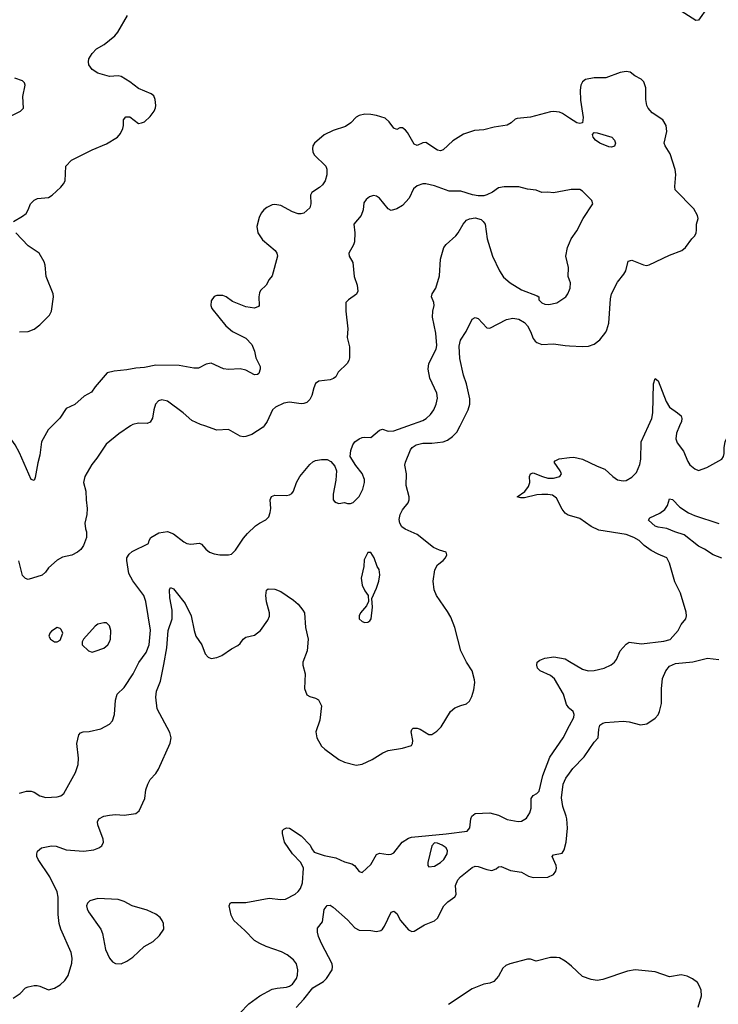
# Model space of a CAD drawing. Header units: inches. Extents: x 1473912 to 1647258, y 640388 to 773423.
# Tile 353 of 420: x 1586211 to 1591025, y 656012 to 662801. Entities that reach past the tile are written whole.
import ezdxf

# ---------------------------------------------------------------- set-up
doc = ezdxf.new("R2010")
doc.units = ezdxf.units.IN
doc.header["$MEASUREMENT"] = 0
for name, color, linetype in [('B5685', 7, 'Continuous'), ('B5686', 7, 'Continuous'), ('B5695', 7, 'Continuous'), ('B5696', 7, 'Continuous')]:
    doc.layers.add(name, color=color, linetype=linetype)

msp = doc.modelspace()

# ---------------------------------------------------------------- linework, layer by layer
at = {"layer": 'B5685', "color": 5}
for points, elevation in [([(1586435.2, 660000), (1586407.7, 659972.3), (1586360.9, 659890), (1586350, 659798), (1586334.7, 659745.3), (1586317, 659643), (1586310, 659624), (1586290, 659629.3), (1586210, 659815.1), (1586179.6, 659870), (1586130, 659941.3), (1586098.7, 659970), (1586090, 659983.7), (1586089.1, 660000)], 720), ([(1586166.8, 656053.2), (1586213.1, 656086.9), (1586250, 656124.4), (1586270, 656132.2), (1586310, 656141.6), (1586330, 656140.5), (1586350, 656136.3), (1586410, 656110.6), (1586450, 656123.8), (1586490, 656146.4), (1586522.9, 656177.1), (1586545.1, 656210), (1586570, 656296), (1586572.6, 656330), (1586564.7, 656370), (1586493.5, 656530), (1586481.6, 656570), (1586475.3, 656630), (1586475.6, 656750), (1586468.2, 656788.2), (1586417.4, 656890), (1586338.7, 657010), (1586329.6, 657030.4), (1586328, 657050), (1586333, 657067), (1586361.2, 657090), (1586430, 657103.6), (1586461.3, 657101.3), (1586530, 657076), (1586650, 657066.9), (1586722.2, 657077.8), (1586756, 657090), (1586776.2, 657103.8), (1586787.6, 657130), (1586786, 657150), (1586749.6, 657250), (1586747.3, 657270), (1586756, 657290), (1586791.3, 657308.7), (1586830, 657315.8), (1586870, 657319.6), (1586930, 657317), (1587010, 657328), (1587034.5, 657345.5), (1587073.2, 657430), (1587079, 657490), (1587092.7, 657530), (1587110, 657561), (1587150, 657604), (1587167, 657633), (1587247.2, 657812.8), (1587254.5, 657850), (1587245.8, 657885.8), (1587158.9, 658050), (1587148.3, 658130), (1587154.3, 658170), (1587180.9, 658239.1), (1587204.3, 658355.7), (1587224.5, 658470), (1587234.6, 658590), (1587262.5, 658670), (1587262.5, 658730), (1587245.5, 658814.5), (1587243.6, 658870), (1587250, 658886), (1587270, 658875.5), (1587290, 658854.4), (1587350, 658776.4), (1587392.7, 658690), (1587412.6, 658590), (1587425.2, 658550), (1587465.6, 658490), (1587490, 658428), (1587510, 658404.4), (1587530, 658397), (1587570, 658402.6), (1587603.1, 658416.9), (1587670, 658463), (1587714.2, 658485.8), (1587730, 658499.1), (1587751.1, 658528.9), (1587770, 658543.8), (1587830, 658556.4), (1587870.7, 658589.3), (1587920.2, 658659.8), (1587932.1, 658687.9), (1587932.2, 658710), (1587912.1, 658787.9), (1587907, 658830), (1587912.1, 658867.9), (1587923.7, 658876.3), (1587970, 658875.3), (1588010, 658857.8), (1588097.9, 658797.9), (1588129.4, 658770), (1588162.7, 658730), (1588172.7, 658710), (1588180.3, 658610), (1588198.7, 658530), (1588190.9, 658450), (1588161.5, 658370), (1588162.2, 658350), (1588177.8, 658290), (1588174, 658190), (1588190, 658146.8), (1588210, 658133.4), (1588250, 658122), (1588270, 658110.7), (1588290.5, 658070), (1588278.4, 657970), (1588252.4, 657890), (1588258.4, 657850), (1588291.6, 657791.6), (1588312.7, 657770), (1588410, 657698.7), (1588450, 657681.1), (1588530, 657661.6), (1588570, 657668), (1588640.7, 657699.3), (1588714.3, 657745.7), (1588750, 657762.4), (1588850, 657778), (1588910, 657797.3), (1588918.4, 657810), (1588919.1, 657830), (1588909.7, 657890.3), (1588913, 657907), (1588923.5, 657916.5), (1588950, 657916.5), (1588970, 657909.1), (1589030, 657872.9), (1589050, 657871.7), (1589085.2, 657894.8), (1589114.4, 657925.6), (1589179.5, 658030), (1589210, 658054.9), (1589250, 658073), (1589290, 658084), (1589310, 658101), (1589326.2, 658133.8), (1589340.1, 658179.9), (1589347.8, 658230), (1589346.3, 658250), (1589329.7, 658310), (1589289.7, 658370), (1589251.1, 658450), (1589208.8, 658608.8), (1589181.5, 658681.5), (1589160.1, 658720.1), (1589082.7, 658830), (1589066.6, 658870), (1589060.9, 658930), (1589071.9, 659008.1), (1589090, 659041), (1589130, 659070.8), (1589146, 659090), (1589155.1, 659110), (1589149.5, 659129.5), (1589103.5, 659143.5), (1589062.5, 659162.5), (1588950.9, 659250), (1588866.8, 659286.8), (1588844.8, 659304.8), (1588830.4, 659330), (1588826.4, 659353.6), (1588833.2, 659390), (1588850, 659421.2), (1588887.2, 659470), (1588894.6, 659490), (1588894.9, 659510), (1588874.9, 659590), (1588877, 659670), (1588866, 659730), (1588869.8, 659750), (1588905.2, 659834.8), (1588916.1, 659850), (1588943.5, 659870), (1588990, 659880.1), (1589050, 659881.3), (1589129.8, 659890.2), (1589159.6, 659900.4), (1589194.3, 659925.7), (1589223.9, 659956.1), (1589245.8, 660000)], 720), ([(1586975.5, 660000), (1586894.3, 659945.7), (1586806.2, 659873.8), (1586742.3, 659777.7), (1586707.1, 659732.9), (1586660.5, 659650), (1586650.7, 659610.7), (1586667.3, 659550), (1586667.7, 659490), (1586676.3, 659430), (1586673, 659390), (1586660.4, 659330), (1586663.8, 659290), (1586670.6, 659270), (1586670.5, 659230), (1586650, 659175.3), (1586632.8, 659147.2), (1586610, 659129.2), (1586570.4, 659109.6), (1586506.2, 659093.8), (1586470, 659074.5), (1586410, 659022), (1586388.7, 658991.3), (1586366, 658970), (1586270, 658942), (1586250, 658948), (1586229.5, 658969.5), (1586204, 659070)], 740), ([(1586210, 657468.7), (1586258.3, 657481.7), (1586290, 657481.1), (1586310, 657474.9), (1586348.5, 657448.5), (1586390, 657438.4), (1586470, 657443.2), (1586493.6, 657450), (1586514.3, 657465.7), (1586594.7, 657610), (1586614.1, 657665.9), (1586615.8, 657710), (1586605.6, 657810), (1586619.3, 657870), (1586630, 657882.8), (1586648, 657890), (1586690, 657893.7), (1586770, 657912.2), (1586830, 657944.4), (1586850, 657965.5), (1586863.5, 658010), (1586871.1, 658110), (1586882, 658150), (1586930, 658196.9), (1586993.3, 658290), (1587030.9, 658369.1), (1587081.5, 658438.5), (1587102.4, 658490), (1587111.3, 658591.3), (1587079.7, 658790), (1587066.6, 658830), (1586990, 658931.5), (1586962, 658982), (1586948, 659072), (1586949.6, 659090), (1586964.1, 659115.9), (1586986.2, 659133.8), (1587098, 659190), (1587102, 659210), (1587115.3, 659230), (1587170, 659262.8), (1587230, 659270.8), (1587270, 659256), (1587341.1, 659201.1), (1587362, 659190), (1587390, 659184), (1587450, 659191), (1587464.5, 659184.5), (1587493.4, 659150), (1587518, 659130), (1587550, 659117.3), (1587590, 659110.3), (1587649.6, 659110.4), (1587670, 659116.3), (1587697.4, 659142.6), (1587753.2, 659226.8), (1587781.4, 659258.6), (1587836, 659310), (1587862.7, 659330), (1587906.9, 659353.1), (1587927, 659373), (1587937.6, 659402.4), (1587941.1, 659430), (1587936.9, 659490), (1587947.1, 659512.9), (1587970, 659523.1), (1588050, 659520.3), (1588070, 659524), (1588086, 659534), (1588098.5, 659550), (1588117.6, 659610), (1588142, 659650), (1588210, 659734), (1588230, 659752.2), (1588250, 659761.6), (1588290, 659768.2), (1588330, 659767.7), (1588355.2, 659755.2), (1588382, 659722), (1588394.8, 659690), (1588390, 659626), (1588370.7, 659530), (1588371, 659491), (1588379.8, 659479.8), (1588390.9, 659470.9), (1588410, 659466), (1588450, 659471), (1588470, 659464.7), (1588490, 659464.7), (1588510, 659471.3), (1588550, 659512), (1588576.2, 659563.8), (1588586.6, 659610), (1588586.6, 659630), (1588571.6, 659671.6), (1588527.5, 659727.5), (1588489.2, 659790), (1588492.7, 659830), (1588506, 659870), (1588521.2, 659890), (1588550, 659910.8), (1588570, 659918.8), (1588590, 659922.8), (1588630, 659921), (1588690, 659970.7), (1588710, 659976.3), (1588750, 659964.2), (1588790, 659964.9), (1588886.3, 660000)], 740), ([(1587895.1, 660000), (1587888.7, 659991.3), (1587810, 659941.6), (1587770, 659927), (1587750, 659925.1), (1587729.6, 659929.6), (1587650, 659975.1), (1587570, 659971.6), (1587486.6, 660000)], 740), ([(1590000, 659381.4), (1589990, 659384.2), (1589970, 659399.3), (1589950, 659425.1), (1589910, 659501.5), (1589881.7, 659521.7), (1589850, 659527.8), (1589810, 659527.9), (1589775.5, 659524.5), (1589690, 659505), (1589664.2, 659504.2), (1589639.3, 659510), (1589693, 659547), (1589718.4, 659581.6), (1589725.4, 659610), (1589725.1, 659650), (1589731.3, 659668.7), (1589750, 659677), (1589813, 659650), (1589850, 659640.2), (1589890, 659639.7), (1589933.2, 659650), (1589945.6, 659670), (1589936.4, 659690), (1589894, 659750), (1589900.4, 659759.6), (1589928.1, 659771.9), (1590000, 659781.3)], 680), ([(1590000, 658052.4), (1589996, 658056), (1589979.5, 658079.5), (1589957.4, 658150), (1589896.6, 658256.6), (1589870, 658280.1), (1589797.2, 658310), (1589778.6, 658330), (1589773.8, 658350), (1589777.6, 658370), (1589794.9, 658385.1), (1589830, 658398.6), (1589892.2, 658407.8), (1589970, 658394.5), (1590000, 658376.3)], 680), ([(1587728.8, 655950), (1587790, 656015.3), (1587865.3, 656070), (1587950, 656115.9), (1587984.1, 656124.1), (1588049.2, 656130.8), (1588070, 656138), (1588090, 656150.2), (1588118.6, 656190), (1588126.1, 656213.9), (1588127.9, 656250), (1588118, 656290), (1588098.8, 656318.8), (1588053.6, 656353.6), (1588014, 656374), (1587910, 656410.5), (1587865.1, 656430), (1587830, 656451.5), (1587761.8, 656521.8), (1587686.5, 656590), (1587667, 656627), (1587654, 656690), (1587662, 656710), (1587670, 656714.2), (1587770, 656714.4), (1587930, 656743.9), (1588010, 656733.6), (1588043.7, 656736.3), (1588110, 656771.8), (1588130, 656788.7), (1588145.7, 656810), (1588160.3, 656850), (1588166.6, 656950), (1588149.4, 656990), (1588090, 657048.7), (1588035.7, 657130), (1588020.9, 657190), (1588022.9, 657210), (1588030, 657219.1), (1588050, 657227.7), (1588070, 657226), (1588150, 657172.9), (1588211.5, 657110), (1588223.4, 657083.4), (1588240.7, 657060.7), (1588310, 657038.3), (1588390, 657022.3), (1588450, 656995.3), (1588500.4, 656980.4), (1588518.8, 656970), (1588550, 656926.8), (1588570, 656921), (1588630, 656976.3), (1588670, 657044), (1588690, 657053), (1588750, 657044.9), (1588770, 657047.6), (1588790, 657057.4), (1588846.2, 657130), (1588890, 657157.1), (1588910, 657164.6), (1589150, 657187.6), (1589293.6, 657206.4), (1589312.3, 657227.7), (1589319.7, 657290), (1589327.6, 657310), (1589350, 657328.4), (1589450, 657331.8), (1589510, 657315.2), (1589570, 657286.7), (1589646.7, 657273.3), (1589670, 657274), (1589703.9, 657296.1), (1589727, 657333), (1589736.4, 657363.6), (1589735, 657430), (1589750, 657451.6), (1589775.2, 657464.8), (1589790, 657480.7), (1589815.3, 657590), (1589863.7, 657716.3), (1589956.4, 657850), (1590000, 657933.2)], 680), ([(1588116, 655990), (1588170, 656046.2), (1588230, 656125), (1588303.5, 656170), (1588325.3, 656190), (1588364.4, 656250), (1588367.2, 656270), (1588363.9, 656290), (1588291, 656430), (1588270, 656479.3), (1588262.2, 656510), (1588264, 656536), (1588298.6, 656581.4), (1588310, 656666), (1588330, 656693.4), (1588350, 656694.4), (1588370, 656681.3), (1588470, 656594.9), (1588519.4, 656539.4), (1588550, 656522.2), (1588630, 656521.8), (1588670, 656514.9), (1588699.3, 656520.7), (1588710.8, 656529.2), (1588724.7, 656550), (1588770, 656646.8), (1588790, 656654.8), (1588810, 656638), (1588834.9, 656590), (1588890, 656524.4), (1588914.2, 656514.2), (1588930, 656516.9), (1589000.3, 656559.7), (1589070, 656586.7), (1589090, 656604.9), (1589132.9, 656690), (1589161.4, 656718.6), (1589210, 656752), (1589218, 656770), (1589213.1, 656830), (1589229.9, 656870), (1589248.2, 656890), (1589330, 656955.9), (1589350, 656963.5), (1589370, 656962.5), (1589430, 656940.7), (1589465.1, 656934.9), (1589493.6, 656946.4), (1589510, 656959.6), (1589530, 656962.3), (1589594.2, 656934.2), (1589670, 656922.4), (1589716.5, 656896.5), (1589750, 656886), (1589850, 656889.3), (1589890, 656907.9), (1589905.6, 656930), (1589909.8, 656950.2), (1589907.5, 656970), (1589879.8, 657030), (1589890, 657042.3), (1589950, 657054), (1589963.6, 657076.4), (1589978, 657130), (1589985.3, 657225.3), (1589981, 657290), (1589978, 657310), (1589954.9, 657374.9), (1589945.6, 657434.4), (1589956.8, 657530), (1589975.6, 657570), (1590000, 657605.7)], 660), ([(1590000, 656286.3), (1589970, 656309.6), (1589931.3, 656331.3), (1589910, 656334.5), (1589870, 656333.6), (1589770, 656309.5), (1589730, 656324), (1589710, 656322.7), (1589589, 656291), (1589560.5, 656279.5), (1589539.5, 656260.5), (1589510, 656205.2), (1589478.8, 656170), (1589450, 656157), (1589408.6, 656151.4), (1589330, 656118.4), (1589166, 656010)], 660)]:
    msp.add_lwpolyline(points, dxfattribs=dict(at, elevation=elevation))
for points, elevation in [([(1588630, 659128), (1588610, 659128), (1588584.5, 659075.5), (1588582.8, 659030), (1588564.9, 658950), (1588570, 658902), (1588590, 658862), (1588611.6, 658831.6), (1588614, 658790), (1588599.8, 658760.2), (1588558.8, 658710), (1588550.7, 658690), (1588550.8, 658670), (1588570, 658650.8), (1588590, 658644), (1588610, 658647.3), (1588623.7, 658656.3), (1588633.2, 658670), (1588642, 658750), (1588638, 658810), (1588670, 658882), (1588685.2, 658930), (1588692.9, 658972.9), (1588688.7, 659010), (1588675.3, 659030), (1588654, 659090)], 740), ([(1586470, 658609), (1586430, 658584), (1586418.8, 658570), (1586411.3, 658550), (1586422, 658530), (1586450, 658511.3), (1586470, 658511.3), (1586490, 658522), (1586509, 658570), (1586497, 658597), (1586490, 658604)], 760), ([(1586790, 658642.7), (1586750, 658632.7), (1586730, 658619.3), (1586651, 658530), (1586641, 658510), (1586641, 658490), (1586686, 658450), (1586710, 658438.8), (1586730, 658446), (1586790, 658467.7), (1586818, 658490), (1586830, 658511.3), (1586836.2, 658530), (1586838, 658590), (1586830, 658622), (1586810, 658641.2)], 760), ([(1589070, 657124.2), (1589050, 657105.2), (1589024.6, 656990), (1589024.4, 656970), (1589030, 656960.7), (1589070, 656964.9), (1589110, 656988.5), (1589133.6, 657010), (1589156.3, 657050), (1589159.7, 657070), (1589150, 657091.1), (1589122, 657110), (1589090, 657124)], 680), ([(1586750, 656740.7), (1586695.2, 656724.8), (1586678.8, 656710), (1586670.8, 656690), (1586676.3, 656670), (1586684.9, 656650), (1586770.4, 656530), (1586780.7, 656500.7), (1586803.1, 656390), (1586830, 656330.7), (1586850, 656305.5), (1586870, 656292.7), (1586910, 656290.4), (1586950, 656308.4), (1586990, 656337.6), (1587069.5, 656410), (1587130, 656444.4), (1587174.7, 656485.3), (1587203, 656530), (1587202, 656570), (1587193, 656590), (1587179.7, 656610), (1587150, 656634), (1587090, 656661.4), (1586986, 656690), (1586930, 656719.7), (1586890, 656734.3)], 720)]:
    msp.add_lwpolyline(points, close=True, dxfattribs=dict(at, elevation=elevation))
at = {"layer": 'B5686', "color": 5}
for points, elevation in [([(1586168, 661410), (1586230, 661446), (1586254.5, 661465.5), (1586269.6, 661490.4), (1586285.1, 661530), (1586310, 661557.1), (1586332.8, 661567.2), (1586410, 661574.4), (1586435.1, 661590), (1586493.6, 661646.4), (1586513.6, 661670), (1586523.6, 661690), (1586529.6, 661790.4), (1586567.2, 661832.8), (1586710, 661903.1), (1586810, 661945.5), (1586884, 661990), (1586904.8, 662015.2), (1586920.9, 662050), (1586927, 662070), (1586926.3, 662110), (1586942.7, 662130), (1586970.2, 662130.2), (1587030, 662085.3), (1587051.3, 662088.7), (1587070, 662095.5), (1587110, 662134), (1587138, 662170), (1587147.2, 662192.8), (1587149.5, 662210), (1587144.5, 662250), (1587134.5, 662274.5), (1587117.2, 662290), (1587030, 662325.6), (1586970, 662373), (1586910, 662409.7), (1586890, 662412.6), (1586830, 662408.4), (1586750, 662431.5), (1586710, 662457.6), (1586688.2, 662490), (1586684.4, 662510), (1586688.3, 662530), (1586710, 662568), (1586739.5, 662600.5), (1586794, 662630), (1586866, 662690), (1586886, 662714), (1586953.6, 662830)], 720), ([(1586130, 662126), (1586215.3, 662170), (1586236, 662190), (1586232.7, 662270), (1586249, 662350), (1586244.7, 662364.7), (1586230, 662379), (1586177.5, 662397.5)], 740), ([(1590000, 662121.9), (1589952.7, 662152.7), (1589930, 662162.6), (1589890, 662168.5), (1589870, 662166.2), (1589730, 662128.9), (1589639.9, 662120.1), (1589625.7, 662114.3), (1589598, 662090), (1589570, 662073), (1589481.2, 662058.8), (1589410, 662041.3), (1589344.2, 662035.8), (1589270, 662011.8), (1589195.1, 661964.9), (1589130, 661902.4), (1589110, 661896.3), (1589090, 661901.3), (1589010, 661953.3), (1588990, 661951.6), (1588950, 661932.7), (1588930, 661942.7), (1588882.9, 662022.9), (1588870, 662039.5), (1588850, 662054.5), (1588830, 662054.5), (1588810, 662043.7), (1588790, 662052), (1588757.5, 662097.5), (1588730, 662121.3), (1588670, 662140.5), (1588630, 662147.3), (1588590, 662149.4), (1588550, 662139.3), (1588530, 662129.3), (1588493.4, 662090), (1588455.1, 662064.9), (1588370, 662037.6), (1588310, 662007.3), (1588242, 661950), (1588230.6, 661930), (1588228.2, 661910), (1588230.7, 661890), (1588240.7, 661870), (1588320.4, 661790), (1588328.4, 661770), (1588328.5, 661730), (1588315.8, 661690), (1588298, 661662), (1588277.1, 661642.9), (1588224.4, 661610), (1588215.8, 661590), (1588217.6, 661530), (1588210, 661503.7), (1588170, 661466.9), (1588150, 661461.1), (1588130, 661462.6), (1588090, 661476.9), (1588010, 661518.5), (1587970, 661526.9), (1587950, 661525.1), (1587913.5, 661506.5), (1587892.7, 661490), (1587874, 661466), (1587862.2, 661437.8), (1587844.7, 661375.3), (1587851.3, 661330), (1587883.5, 661283.5), (1587970.4, 661210), (1587982, 661190), (1587986.7, 661170), (1587950, 661035.3), (1587930, 661009), (1587910.4, 660970), (1587870, 660932.7), (1587863.1, 660916.9), (1587859.5, 660890), (1587861.6, 660830), (1587856.9, 660823.1), (1587830, 660811.5), (1587770, 660821.5), (1587677.7, 660857.7), (1587632.7, 660890), (1587610, 660899.6), (1587570, 660898.4), (1587550, 660891.6), (1587530, 660862), (1587528.5, 660830), (1587534.9, 660810), (1587630.6, 660690), (1587678, 660650), (1587770, 660604.6), (1587810, 660560.4), (1587830, 660514.8), (1587838, 660470), (1587867.4, 660410), (1587868.7, 660390), (1587858.3, 660361.7), (1587850, 660354.5), (1587830, 660351.8), (1587770, 660383.9), (1587730, 660394.2), (1587650, 660388.2), (1587614.3, 660394.3), (1587530, 660431.8), (1587495.5, 660424.5), (1587442, 660398), (1587410, 660397.2), (1587310, 660417.4), (1587150, 660417.6), (1587070, 660402), (1587010, 660398.9), (1586950, 660386.5), (1586862.8, 660377.2), (1586814.2, 660365.8), (1586730.6, 660270), (1586706.4, 660233.6), (1586655.1, 660204.9), (1586590, 660146.6), (1586530, 660120.7), (1586487.4, 660052.6), (1586435.2, 660000)], 720), ([(1590000, 661627.3), (1589890, 661607.3), (1589850, 661612), (1589810, 661609.4), (1589770, 661625.2), (1589710, 661633.2), (1589650, 661649.3), (1589550.7, 661649.3), (1589510, 661641.2), (1589468.1, 661611.9), (1589430, 661592.7), (1589410, 661586.6), (1589370, 661586.6), (1589332.5, 661592.5), (1589250, 661617.2), (1589170, 661618), (1589070, 661654), (1589010, 661669.7), (1588990, 661669.7), (1588950, 661656), (1588925.7, 661634.3), (1588895.3, 661570), (1588850, 661519.6), (1588810, 661496.9), (1588770, 661486), (1588750, 661496.2), (1588690, 661569.5), (1588670, 661582.9), (1588650, 661589.5), (1588621.7, 661578.3), (1588599.5, 661560.5), (1588583.1, 661536.9), (1588578.7, 661490), (1588564.2, 661450), (1588512.4, 661390), (1588519.5, 661330), (1588518.4, 661270), (1588512.1, 661247.9), (1588478, 661190), (1588482, 661170), (1588507.1, 661127.1), (1588515.5, 661030), (1588536.3, 660970), (1588540.7, 660930), (1588532.5, 660907.5), (1588476, 660870), (1588459.1, 660850), (1588458.7, 660790), (1588472.2, 660670), (1588468.4, 660610), (1588484.4, 660544.4), (1588483.7, 660470), (1588478.7, 660450), (1588466.7, 660430), (1588405.5, 660370), (1588390, 660339), (1588373.8, 660326.2), (1588350, 660318.4), (1588272.2, 660307.8), (1588250, 660292.3), (1588237, 660263), (1588224.4, 660210), (1588210, 660182.7), (1588190, 660162), (1588170, 660153.6), (1588150, 660151.6), (1588070, 660164), (1588030, 660156), (1587973, 660130), (1587954, 660110), (1587917.1, 660030), (1587895.1, 660000)], 740), ([(1588886.3, 660000), (1588990, 660037.8), (1589011.5, 660050), (1589041.8, 660078.2), (1589064, 660110), (1589081, 660150), (1589089.7, 660190), (1589086.5, 660226.5), (1589036.4, 660330), (1589026.4, 660390), (1589030.9, 660430), (1589080.4, 660530), (1589085.3, 660554.7), (1589079.6, 660639.6), (1589056.3, 660750), (1589056.9, 660790), (1589067.6, 660830), (1589066, 660850), (1589049.7, 660890), (1589053.3, 660910), (1589077.6, 660950), (1589104.9, 661035.1), (1589109.7, 661149.7), (1589133.6, 661230), (1589150, 661250.4), (1589216, 661310), (1589232.3, 661330), (1589266.6, 661390), (1589290, 661417.3), (1589310, 661427.3), (1589350, 661434), (1589390, 661422.8), (1589406, 661410), (1589418.8, 661390), (1589432.7, 661290), (1589470.3, 661170), (1589516.5, 661070), (1589545.9, 661025.9), (1589590, 660985.3), (1589670, 660937.6), (1589777.8, 660897.8), (1589787.7, 660890), (1589788, 660870), (1589810, 660847.4), (1589830, 660839.6), (1589856.5, 660836.5), (1589912.5, 660847.5), (1589973.6, 660890), (1589988, 660910), (1590000, 660938.8)], 740), ([(1586210, 660647.4), (1586270, 660650.3), (1586310, 660667), (1586350, 660695.8), (1586416.4, 660763.6), (1586429.7, 660790), (1586443.7, 660890), (1586442.2, 660910), (1586393, 661030), (1586387, 661107), (1586379.2, 661130), (1586346, 661190), (1586270, 661240.4), (1586185.1, 661330)], 720), ([(1590000, 661004.6), (1589989.6, 661029.6), (1589992.2, 661092.2), (1589973.6, 661170), (1589986.6, 661230), (1590000, 661262.5)], 740), ([(1589245.8, 660000), (1589300.9, 660110), (1589314, 660150), (1589312.6, 660187.4), (1589290.7, 660290), (1589269.8, 660350), (1589245.2, 660465.2), (1589238.9, 660550), (1589249.1, 660590), (1589288, 660650), (1589330, 660736.3), (1589350, 660748), (1589370, 660739.3), (1589430, 660677.1), (1589450, 660674.9), (1589566.2, 660733.8), (1589610, 660742), (1589650, 660735.5), (1589690, 660712), (1589710.1, 660690.1), (1589731.3, 660651.3), (1589750, 660601.6), (1589763.6, 660583.6), (1589774.5, 660574.5), (1589810, 660561.1), (1589890, 660565.3), (1589970, 660553.7), (1590000, 660551.9)], 720), ([(1587486.6, 660000), (1587457.2, 660010), (1587397.5, 660037.5), (1587338, 660090), (1587230, 660169.7), (1587190, 660179.7), (1587168.2, 660171.8), (1587147, 660150), (1587134.9, 660110), (1587125.7, 660054.3), (1587110, 660026), (1587090, 660017), (1587030, 660017.6), (1586990, 660009.7), (1586975.5, 660000)], 740)]:
    msp.add_lwpolyline(points, dxfattribs=dict(at, elevation=elevation))
at = {"layer": 'B5695', "color": 5}
for points, elevation in [([(1590000, 659781.3), (1590030, 659785.2), (1590090, 659770.2), (1590190, 659722.4), (1590242.5, 659702.5), (1590297.6, 659650), (1590330, 659629.1), (1590370, 659621.5), (1590390, 659624), (1590430, 659645.7), (1590460.7, 659679.3), (1590485.2, 659734.8), (1590492.6, 659770), (1590494.4, 659890), (1590544.7, 660000)], 680), ([(1590758.9, 660000), (1590737, 659950), (1590732.7, 659910), (1590742.3, 659882.3), (1590786.3, 659826.3), (1590814.3, 659754.3), (1590830, 659730.4), (1590863.4, 659703.4), (1590890, 659693), (1590946.7, 659713.3), (1591049.4, 659770.6), (1591061.2, 659790), (1591066, 659810), (1591065.1, 659850), (1591071.8, 659890), (1591099.6, 659950), (1591112.6, 659967.4), (1591149.4, 660000)], 680), ([(1591050, 659087), (1590989.7, 659110), (1590930, 659150.9), (1590890, 659169.8), (1590789.9, 659249.9), (1590725.2, 659270), (1590670, 659293.3), (1590610, 659300.7), (1590590, 659307.8), (1590545.1, 659350), (1590553.8, 659366.2), (1590622, 659398), (1590657.2, 659422.8), (1590676.2, 659450), (1590690, 659496), (1590710, 659493.4), (1590760.1, 659440.1), (1590820, 659400), (1590862, 659382), (1591030, 659326.7)], 660), ([(1590000, 658376.3), (1590090, 658321.7), (1590129.5, 658310.5), (1590170, 658313), (1590238, 658330), (1590287.2, 658352.8), (1590309.5, 658370.5), (1590322.7, 658390), (1590349.3, 658450), (1590390, 658494), (1590410, 658508), (1590496.7, 658496.7), (1590650, 658516.4), (1590693.1, 658526.9), (1590749.3, 658590), (1590769.6, 658630.4), (1590801.2, 658670), (1590806, 658690), (1590804.7, 658715.3), (1590766, 658846), (1590725.3, 658925.3), (1590690, 659054), (1590670.9, 659090.9), (1590610, 659114.5), (1590561.7, 659141.7), (1590515, 659175), (1590478.9, 659210), (1590443.6, 659230), (1590390, 659250.6), (1590201.5, 659281.5), (1590150, 659307), (1590070, 659361.5), (1590000, 659381.4)], 680), ([(1590000, 657605.7), (1590022, 657638), (1590102.1, 657717.9), (1590170, 657819.1), (1590197.2, 657850), (1590203, 657910), (1590210, 657936), (1590228.7, 657950), (1590246, 657954), (1590370, 657963.9), (1590410, 657960.3), (1590490, 657938.9), (1590533.3, 657946.7), (1590590, 657985.5), (1590610, 658006.7), (1590620.5, 658030), (1590633.1, 658086.9), (1590633.9, 658186.1), (1590641.9, 658258.1), (1590663.4, 658310), (1590690, 658343.1), (1590730, 658362), (1590850, 658374.1), (1590950, 658398.9), (1591030, 658390.1)], 660), ([(1590000, 657933.2), (1590029.7, 657990), (1590032.9, 658010), (1590025.4, 658030), (1590000, 658052.4)], 680), ([(1590887.1, 655992.9), (1590908.8, 656071.2), (1590906.5, 656110), (1590896.9, 656136.9), (1590881.5, 656161.5), (1590848.2, 656188.2), (1590810, 656205.2), (1590770, 656214.3), (1590690, 656201.7), (1590590, 656236.9), (1590451.5, 656248.5), (1590399.5, 656240.5), (1590230, 656182), (1590190, 656176), (1590150, 656183.7), (1590090, 656203.7), (1590014.8, 656274.8), (1590000, 656286.3)], 660)]:
    msp.add_lwpolyline(points, dxfattribs=dict(at, elevation=elevation))
at = {"layer": 'B5696', "color": 5}
for points, elevation in [([(1590950, 662883.8), (1590890, 662798.5), (1590870, 662796.1), (1590770, 662859.8)], 680), ([(1590000, 660551.9), (1590090, 660546.4), (1590130, 660550.4), (1590170, 660563), (1590210, 660593), (1590250, 660645.5), (1590257.8, 660662.2), (1590272, 660708), (1590283.3, 660876.7), (1590289.9, 660910.1), (1590329.7, 660990), (1590374.6, 661045.4), (1590388.5, 661070), (1590404.7, 661135.3), (1590430, 661142), (1590510, 661110.3), (1590530, 661106.3), (1590550, 661110.3), (1590690, 661177.3), (1590775.1, 661210), (1590798.4, 661230), (1590842, 661290), (1590862.7, 661310), (1590872.7, 661330), (1590876, 661350), (1590875.1, 661390), (1590886.6, 661430), (1590882, 661450), (1590856.6, 661496.6), (1590728.4, 661628.4), (1590726.3, 661650), (1590733, 661733), (1590727.9, 661767.9), (1590694.6, 661874.6), (1590659.5, 661930), (1590652, 661950), (1590671.5, 662030), (1590665.1, 662070), (1590642, 662110), (1590570, 662158.7), (1590542.6, 662190), (1590533.7, 662210), (1590526.6, 662250), (1590525.2, 662330), (1590511.5, 662371.5), (1590494, 662390), (1590450, 662414), (1590417.8, 662437.8), (1590390, 662443.5), (1590350, 662436), (1590250, 662400.4), (1590170, 662400.7), (1590110, 662389.4), (1590090, 662372.3), (1590078.4, 662350), (1590074.2, 662314.2), (1590074.9, 662245.1), (1590093.8, 662126.2), (1590090, 662089), (1590070, 662086), (1590050, 662089.5), (1590000, 662121.9)], 720), ([(1590000, 661262.5), (1590010.9, 661289.1), (1590050, 661344.9), (1590093.3, 661430), (1590161.2, 661530), (1590154.2, 661554.2), (1590090, 661619), (1590070, 661629), (1590010.7, 661629.3), (1590000, 661627.3)], 740), ([(1590000, 660938.8), (1590004.7, 660950), (1590007.2, 660987.2), (1590000, 661004.6)], 740), ([(1590544.7, 660000), (1590567.6, 660050), (1590573.2, 660090), (1590578.9, 660290), (1590590, 660326.8), (1590610.2, 660310), (1590667.1, 660167.1), (1590688.3, 660128.3), (1590744.9, 660090), (1590768.5, 660068.5), (1590774.9, 660050), (1590772, 660030), (1590758.9, 660000)], 680)]:
    msp.add_lwpolyline(points, dxfattribs=dict(at, elevation=elevation))
at = {"layer": 'B5696', "color": 5, "elevation": 720}
msp.add_lwpolyline([(1590290, 661921.2), (1590270, 661923.7), (1590210, 661949.6), (1590179, 661970), (1590162, 661990), (1590158, 662010), (1590170, 662022), (1590190, 662021), (1590291, 661990), (1590310.8, 661970), (1590316, 661950), (1590310, 661929)], close=True, dxfattribs=at)

doc.saveas('drawing.dxf')
